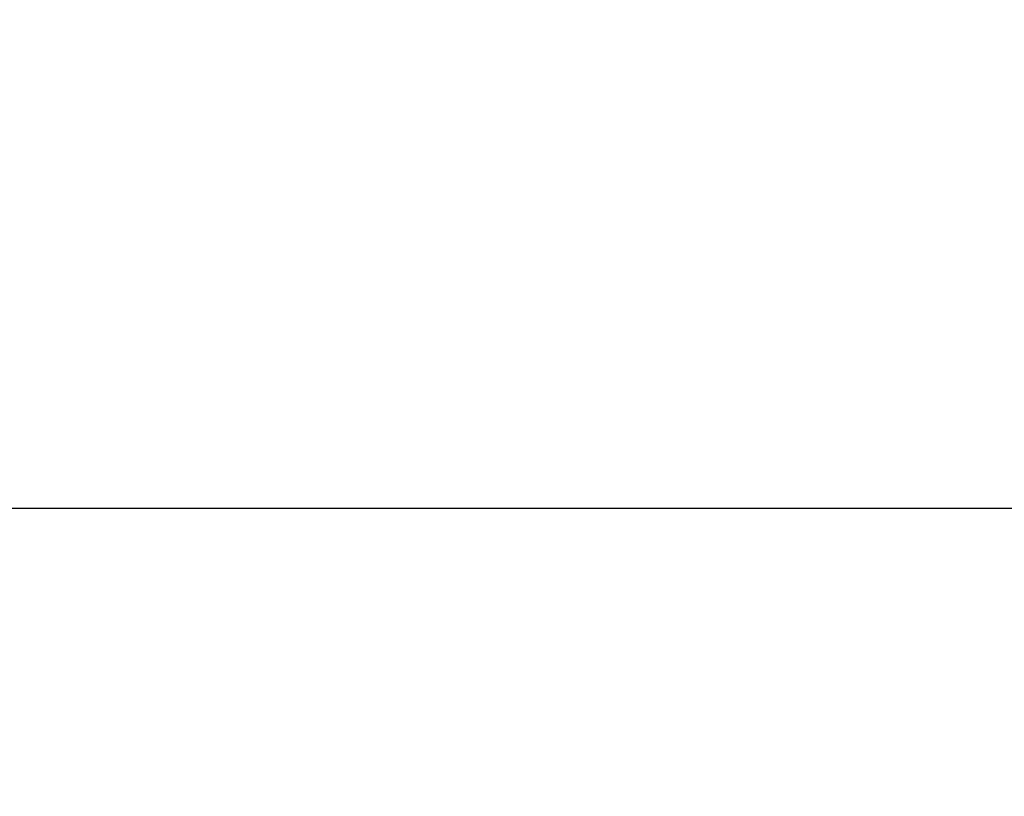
# Model space of a CAD drawing. Header units: millimetres. Extents: x 1117 to 38156, y -1945 to 7303.
# Tile 462 of 656: x 20123 to 20148, y 998 to 1017. Entities that reach past the tile are written whole.
import ezdxf

# ---------------------------------------------------------------- set-up
doc = ezdxf.new("R2010")
doc.units = ezdxf.units.MM
doc.styles.get("Standard").update_dxf_attribs({"font": 'arial.ttf'})
doc.dimstyles.new('DIMSTYLE_1', dxfattribs={"dimtxt": 4.2, "dimasz": 3.6, "dimexe": 2.5, "dimexo": 0, "dimgap": 1.05, "dimtad": 1, "dimdsep": 46, "dimtxsty": 'Standard', "dimblk": '_FILLED', "dimblk1": '_FILLED', "dimblk2": '_FILLED', "dimcen": 0.09, "dimazin": 2, "dimtp": 0.01, "dimtm": 0.01, "dimtfac": 1, "dimtofl": 0, "dimtmove": 0, "dimatfit": 3, "dimldrblk": '_FILLED', "dimfxl": 0, "dimtolj": 1, "dimarcsym": 0})

# ---------------------------------------------------------------- blocks, each defined once
blk = doc.blocks.new('_FILLED')
at = {"color": 0, "linetype": 'ByBlock'}
blk.add_solid([(0, 0), (-1, 0.1667), (-1, -0.1667)], dxfattribs=at)
blk = doc.blocks.new('*D100')
at = {"color": 0, "linetype": 'Continuous', "lineweight": -2}
for p, q in [((20069.848, 1017.338), (20069.848, 945.777)), ((20199.848, 1017.338), (20199.848, 945.777)), ((20073.448, 948.277), (20196.248, 948.277))]:
    blk.add_line(p, q, dxfattribs=at)
at = {"layer": 'Defpoints', "color": 0, "linetype": 'Continuous'}
for p in [(20069.848, 1017.338), (20199.848, 1017.338), (20199.848, 948.277)]:
    blk.add_point(p, dxfattribs=at)
at = {"color": 0, "linetype": 'Continuous', "lineweight": -2, "xscale": 3.6, "yscale": 3.6, "zscale": 3.6, "rotation": 180}
blk.add_blockref('_FILLED', (20069.848, 948.277), dxfattribs=at)
at = {"color": 0, "linetype": 'Continuous', "lineweight": -2, "xscale": 3.6, "yscale": 3.6, "zscale": 3.6}
blk.add_blockref('_FILLED', (20199.848, 948.277), dxfattribs=at)
at = {"color": 0, "linetype": 'Continuous', "insert": (20133.037, 975.994), "char_height": 20, "width": 8.4, "attachment_point": 2, "line_spacing_factor": 0.9}
blk.add_mtext('\\A1;130', dxfattribs=at)

msp = doc.modelspace()

# ---------------------------------------------------------------- linework, layer by layer
at = {"color": 7, "linetype": 'Continuous'}
msp.add_line((19964.848, 1005.338), (20304.848, 1005.338), dxfattribs=at)

# ---------------------------------------------------------------- dimensions: what is measured, and where the dimension line sits
at = {"linetype": 'Continuous'}
dim = msp.add_linear_dim(base=(20199.848, 948.277), p1=(20069.848, 1017.338), p2=(20199.848, 1017.338), dimstyle='DIMSTYLE_1', override={"dimtxt": 20}, dxfattribs=at)
dim.commit()
dim.dimension.update_dxf_attribs({"geometry": '*D100', "text_midpoint": (20133.037, 948.277), "dimtype": 160})

doc.saveas('drawing.dxf')
